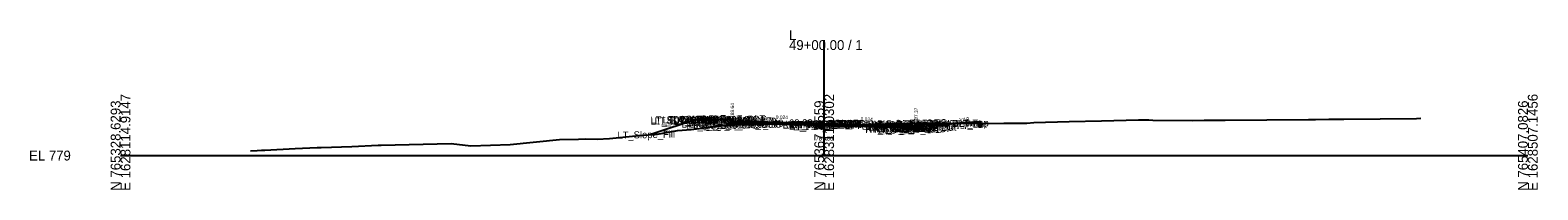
# Model space of a CAD drawing. Extents: x -26 to 4403, y -510 to 9556.
# Drawn here: x 2974.3 to 3402.8, y 8990.3 to 9035.5 of the extents above; entities that cross this region are included whole.
import ezdxf

# ---------------------------------------------------------------- set-up
doc = ezdxf.new("R2010")
doc.units = 0
for name, color, linetype in [('Default', 7, 'Continuous'), ('Exist CMT Pavement', 7, 'Continuous'), ('Exist Cross Section Cell', 7, 'Continuous'), ('Exist XS Center Line Elevation Label', 7, 'Continuous'), ('Exist XS Ground Line', 7, 'Continuous'), ('Prop CMT Conc Surface', 7, 'Continuous'), ('Prop CMT Concrete Structures', 7, 'Continuous'), ('Prop CMT Pvmt Course 1', 7, 'Continuous'), ('Prop CMT Pvmt Course 1 CG', 7, 'Continuous'), ('Prop CMT Pvmt Course 1 Wedge', 7, 'Continuous'), ('Prop CMT Pvmt Course 2', 7, 'Continuous'), ('Prop CMT Pvmt Course 2 Wedge', 7, 'Continuous'), ('Prop CMT Pvmt Course 3', 7, 'Continuous'), ('Prop CMT Pvmt Course 3 Wedge', 7, 'Continuous'), ('Prop CMT Pvmt Surface', 7, 'Continuous'), ('Prop CMT Pvmt Wedge Surface 1', 7, 'Continuous'), ('Prop CMT Pvmt Wedge Surface 2', 7, 'Continuous'), ('Prop CMT Pvmt Wedge Surface 3', 7, 'Continuous'), ('Prop CMT Slope Grass', 7, 'Continuous'), ('Prop CMT Subgrade Earthwork', 7, 'Continuous'), ('Prop XS Finish Grade CurbGutter', 7, 'Continuous'), ('Prop XS Hydro Elevations', 7, 'Continuous'), ('Prop XS SE Text', 7, 'Continuous'), ('Prop XS Side Slope Text', 7, 'Continuous'), ('Scratch_Level_0', 7, 'Continuous')]:
    doc.layers.add(name, color=color, linetype=linetype)

msp = doc.modelspace()

# ---------------------------------------------------------------- linework, layer by layer
at = {"layer": 'Exist CMT Pavement'}
for points in [[(3200, 9008.86), (3199.6, 9008.88), (3195.87, 9008.92), (3187.26, 9008.99), (3182.95, 9008.88), (3175.89, 9008.7)], [(3175.89, 9008.7), (3182.95, 9008.88), (3187.26, 9008.99), (3195.87, 9008.92), (3199.6, 9008.88), (3200, 9008.86)], [(3200, 9008.86), (3203.01, 9008.78), (3211.71, 9008.5), (3213.7, 9008.74), (3215.66, 9008.95), (3216.34, 9008.92), (3216.81, 9008.86), (3218.99, 9008.98), (3222.5, 9009.09)]]:
    msp.add_lwpolyline(points, dxfattribs=at)
at = {"layer": 'Exist Cross Section Cell'}
for p, q in [((3200, 9000), (3200, 9032.72)), ((3000, 9000), (3200, 9000)), ((3200, 9000), (3400, 9000))]:
    msp.add_line(p, q, dxfattribs=at)
at = {"layer": 'Exist XS Ground Line'}
msp.add_lwpolyline([(3036.96, 9001.31), (3038.85, 9001.46), (3040.05, 9001.55), (3041.02, 9001.52), (3049.61, 9001.98), (3055.9, 9002.29), (3057, 9002.31), (3065.72, 9002.61), (3073.18, 9002.94), (3074.09, 9002.97), (3078.01, 9003.08), (3093.99, 9003.45), (3099.53, 9002.76), (3110.73, 9003.18), (3124.76, 9004.57), (3130.15, 9004.64), (3132.29, 9004.75), (3135.48, 9004.69), (3138.96, 9004.88), (3147.36, 9005.66), (3152.61, 9006.11), (3158.32, 9007.14), (3162.16, 9007.41), (3169.64, 9008.29), (3170.74, 9008.41), (3171.62, 9008.55), (3173.53, 9008.63), (3174.72, 9008.67), (3182.95, 9008.88), (3187.26, 9008.99), (3195.87, 9008.92), (3199.6, 9008.88), (3200, 9008.86), (3203.01, 9008.78), (3211.71, 9008.5), (3213.7, 9008.74), (3215.66, 9008.95), (3216.34, 9008.92), (3216.81, 9008.86), (3218.99, 9008.98), (3222.5, 9009.09), (3224.53, 9009.08), (3251.06, 9009.16), (3257.57, 9009.23), (3259.61, 9009.35), (3269.6, 9009.62), (3278.85, 9009.87), (3289.32, 9010.16), (3292.25, 9010.15), (3293.42, 9010.08), (3304.62, 9009.95), (3308.03, 9010.03), (3313.98, 9010.05), (3337.68, 9010.18), (3339.64, 9010.19), (3343.43, 9010.29), (3347.74, 9010.27), (3368.33, 9010.55), (3369.57, 9010.56)], dxfattribs=at)
at = {"layer": 'Prop CMT Conc Surface'}
for points in [[(3169.38, 9010.23), (3164.38, 9010.33)], [(3173.89, 9009.64), (3173.88, 9010.14), (3173.38, 9010.14)], [(3175.89, 9009.67), (3173.89, 9009.64)], [(3224.11, 9008.5), (3226.11, 9008.37)], [(3226.11, 9008.37), (3226.12, 9008.87), (3226.61, 9008.87)], [(3230.62, 9008.96), (3235.62, 9009.06)]]:
    msp.add_lwpolyline(points, dxfattribs=at)
at = {"layer": 'Prop CMT Concrete Structures'}
for points in [[(3164.38, 9010), (3164.38, 9010.33)], [(3164.38, 9010.33), (3169.38, 9010.23)], [(3169.38, 9009.9), (3164.38, 9010)], [(3169.38, 9010.23), (3169.38, 9009.9)], [(3175.89, 9009.67), (3173.89, 9009.64), (3173.88, 9010.14), (3173.38, 9010.14)], [(3173.38, 9010.14), (3173.39, 9009.15), (3175.89, 9009.09)], [(3175.89, 9009.09), (3175.89, 9009.67)], [(3224.11, 9008.5), (3226.11, 9008.37), (3226.12, 9008.87), (3226.61, 9008.87)], [(3226.61, 9008.87), (3226.61, 9007.86), (3224.11, 9007.92)], [(3224.11, 9007.92), (3224.11, 9008.5)], [(3235.62, 9009.06), (3230.62, 9008.96)], [(3230.62, 9008.96), (3230.62, 9008.63)], [(3230.62, 9008.63), (3235.62, 9008.73)], [(3235.62, 9008.73), (3235.62, 9009.06)]]:
    msp.add_lwpolyline(points, dxfattribs=at)
at = {"layer": 'Prop CMT Pvmt Course 1'}
for points in [[(3200, 9009.09), (3175.89, 9009.67)], [(3175.89, 9009.67), (3175.89, 9009.42), (3175.89, 9009.42), (3175.89, 9009.55)], [(3175.89, 9009.55), (3200, 9008.96)], [(3200, 9009.09), (3224.11, 9008.5)], [(3200, 9008.84), (3200, 9009.09)], [(3200, 9008.84), (3200, 9009.09)], [(3222.5, 9008.41), (3200, 9008.96)], [(3200, 9008.96), (3200, 9008.84)], [(3200, 9008.96), (3200, 9008.84)], [(3200, 9008.84), (3200, 9008.84)], [(3200, 9008.84), (3200, 9008.84)], [(3222.5, 9008.29), (3222.5, 9008.41)], [(3224.11, 9008.25), (3222.5, 9008.29)], [(3224.11, 9008.5), (3224.11, 9008.25)]]:
    msp.add_lwpolyline(points, dxfattribs=at)
at = {"layer": 'Prop CMT Pvmt Course 1 CG'}
for points in [[(3175.89, 9009.09), (3172.89, 9009.16), (3172.56, 9008.84)], [(3172.56, 9008.84), (3175.89, 9008.75)], [(3175.89, 9008.75), (3175.89, 9009.09)], [(3224.11, 9007.92), (3227.11, 9007.84), (3227.46, 9007.5)], [(3224.11, 9007.58), (3224.11, 9007.92)], [(3227.46, 9007.5), (3224.11, 9007.58)]]:
    msp.add_lwpolyline(points, dxfattribs=at)
at = {"layer": 'Prop CMT Pvmt Course 1 Wedge'}
for points in [[(3175.89, 9009.55), (3182.95, 9009.38), (3187.26, 9009.27), (3195.87, 9009.06), (3199.6, 9008.97), (3200, 9008.96)], [(3175.89, 9009.42), (3175.89, 9009.55)], [(3200, 9008.86), (3199.6, 9008.88), (3197.19, 9008.9), (3195.87, 9008.94), (3187.26, 9009.15), (3182.95, 9009.25), (3175.89, 9009.42)], [(3200, 9008.96), (3200, 9008.86)], [(3200, 9008.96), (3203.01, 9008.89), (3211.71, 9008.68), (3212.94, 9008.65)], [(3200, 9008.86), (3200, 9008.96)], [(3212.94, 9008.65), (3212.08, 9008.54), (3211.71, 9008.55), (3204.78, 9008.72), (3203.01, 9008.78), (3200, 9008.86)]]:
    msp.add_lwpolyline(points, dxfattribs=at)
at = {"layer": 'Prop CMT Pvmt Course 2'}
for points in [[(3175.89, 9009.09), (3175.89, 9009.09), (3175.89, 9009.42), (3175.89, 9009.42)], [(3175.89, 9009.42), (3175.89, 9009.09)], [(3222.5, 9007.96), (3222.5, 9008.29)], [(3222.5, 9008.29), (3224.11, 9008.25)], [(3224.11, 9007.92), (3222.5, 9007.96)], [(3224.11, 9008.25), (3224.11, 9007.92)]]:
    msp.add_lwpolyline(points, dxfattribs=at)
at = {"layer": 'Prop CMT Pvmt Course 2 Wedge'}
for points in [[(3175.89, 9009.42), (3182.95, 9009.25), (3187.26, 9009.15), (3195.87, 9008.94), (3197.19, 9008.9)], [(3175.89, 9009.09), (3175.89, 9009.42)], [(3197.19, 9008.9), (3195.87, 9008.92), (3187.26, 9008.99), (3183.74, 9008.9), (3182.95, 9008.92), (3175.89, 9009.09)], [(3212.08, 9008.54), (3211.71, 9008.5), (3204.78, 9008.72)], [(3204.78, 9008.72), (3211.71, 9008.55)], [(3211.71, 9008.55), (3212.08, 9008.54)]]:
    msp.add_lwpolyline(points, dxfattribs=at)
at = {"layer": 'Prop CMT Pvmt Course 3'}
for points in [[(3175.89, 9009.09), (3175.89, 9009.09), (3175.89, 9008.75), (3175.89, 9008.75)], [(3175.89, 9008.75), (3175.89, 9009.09)], [(3222.5, 9007.96), (3224.11, 9007.92)], [(3222.5, 9007.62), (3222.5, 9007.96)], [(3224.11, 9007.92), (3224.11, 9007.58)], [(3224.11, 9007.58), (3222.5, 9007.62)]]:
    msp.add_lwpolyline(points, dxfattribs=at)
at = {"layer": 'Prop CMT Pvmt Course 3 Wedge'}
for points in [[(3175.89, 9009.09), (3182.95, 9008.92), (3183.74, 9008.9)], [(3175.89, 9008.7), (3175.89, 9009.09)], [(3183.74, 9008.9), (3182.95, 9008.88), (3175.89, 9008.7)]]:
    msp.add_lwpolyline(points, dxfattribs=at)
at = {"layer": 'Prop CMT Pvmt Surface'}
for points in [[(3200, 9009.09), (3175.89, 9009.67)], [(3200, 9009.09), (3224.11, 9008.5)]]:
    msp.add_lwpolyline(points, dxfattribs=at)
at = {"layer": 'Prop CMT Pvmt Wedge Surface 1'}
for points in [[(3175.89, 9009.42), (3175.89, 9009.67)], [(3200, 9008.96), (3175.89, 9009.55)], [(3175.89, 9009.55), (3175.89, 9009.42), (3175.89, 9009.42)], [(3200, 9008.96), (3222.5, 9008.41)], [(3222.5, 9008.41), (3222.5, 9008.29)], [(3222.5, 9008.29), (3224.11, 9008.25)], [(3224.11, 9008.25), (3224.11, 9008.5)]]:
    msp.add_lwpolyline(points, dxfattribs=at)
at = {"layer": 'Prop CMT Pvmt Wedge Surface 2'}
for points in [[(3175.89, 9009.42), (3175.89, 9009.67)], [(3200, 9008.84), (3175.89, 9009.42)], [(3200, 9008.84), (3224.11, 9008.25)], [(3224.11, 9008.25), (3224.11, 9008.5)]]:
    msp.add_lwpolyline(points, dxfattribs=at)
at = {"layer": 'Prop CMT Pvmt Wedge Surface 3'}
for points in [[(3175.89, 9009.09), (3175.89, 9009.67)], [(3200, 9008.5), (3175.89, 9009.09)], [(3200, 9008.5), (3224.11, 9007.92)], [(3224.11, 9007.92), (3224.11, 9008.5)]]:
    msp.add_lwpolyline(points, dxfattribs=at)
at = {"layer": 'Prop CMT Slope Grass'}
for p, q in [((3226.61, 9008.87), (3236.12, 9009.06)), ((3236.12, 9009.06), (3243.95, 9009.64))]:
    msp.add_line(p, q, dxfattribs=at)
for points in [[(3173.38, 9010.14), (3163.88, 9010.33), (3150.72, 9005.94)], [(3243.95, 9009.64), (3243.95, 9008.14), (3244.62, 9008.14), (3244.62, 9009.14)]]:
    msp.add_lwpolyline(points, dxfattribs=at)
at = {"layer": 'Prop CMT Subgrade Earthwork'}
for points in [[(3175.89, 9008.75), (3172.56, 9008.84), (3171.21, 9010.18)], [(3175.89, 9008.75), (3175.89, 9008.75)], [(3175.89, 9008.75), (3175.9, 9008.7)], [(3222.5, 9007.62), (3222.49, 9009.09)], [(3224.11, 9007.58), (3227.46, 9007.5), (3228.87, 9008.91)], [(3222.5, 9007.62), (3224.11, 9007.58)]]:
    msp.add_lwpolyline(points, dxfattribs=at)
at = {"layer": 'Prop XS Finish Grade CurbGutter'}
for p, q in [((3243.95, 9009.64), (3244.15, 9009.64)), ((3243.95, 9009.64), (3244.62, 9009.64)), ((3243.95, 9009.64), (3243.95, 9008.64)), ((3243.95, 9008.64), (3243.95, 9008.14)), ((3243.95, 9008.64), (3244.62, 9008.64)), ((3243.95, 9008.14), (3244.62, 9008.14)), ((3244.62, 9009.22), (3244.27, 9009.59)), ((3244.62, 9009.22), (3244.62, 9008.64)), ((3244.62, 9009.14), (3244.62, 9009.14)), ((3244.62, 9008.64), (3244.62, 9008.14))]:
    msp.add_line(p, q, dxfattribs=at)
msp.add_arc((3244.15, 9009.47), 0.166, 43.9997, 90, dxfattribs=at)

# ---------------------------------------------------------------- texts
at = {"layer": 'Default'}
msp.add_text('-', height=0.0001, dxfattribs=at).set_placement((3000, 9000))
at = {"layer": 'Exist Cross Section Cell'}
for s, p in [('L', (3190, 9032.72)), ('49+00.00 / 1', (3190, 9029.92)), ('EL 779', (2974, 8998.6))]:
    msp.add_text(s, height=2.8, dxfattribs=at).set_placement(p)
for s, p in [('E 1628114.9147', (3002.8, 8990)), ('E 1628311.0302', (3202.8, 8990)), ('E 1628507.1456', (3402.8, 8990)), ('N 765328.6293', (3000, 8990)), ('N 765367.8559', (3200, 8990)), ('N 765407.0826', (3400, 8990))]:
    msp.add_text(s, height=2.8, rotation=90, dxfattribs=at).set_placement(p)
at = {"layer": 'Exist XS Center Line Elevation Label'}
msp.add_text('787.86', height=1.2, dxfattribs=at).set_placement((3197.52, 9004.26))
at = {"layer": 'Prop XS Hydro Elevations'}
for s, p in [('788.64', (3174.39, 9010.64)), ('787.37', (3226.61, 9009.37))]:
    msp.add_text(s, height=1, rotation=90, dxfattribs=at).set_placement(p)
at = {"layer": 'Prop XS SE Text'}
for rotation, p in [(358.6079, (3186.22, 9010.42)), (358.6055, (3210.34, 9009.83))]:
    msp.add_text('0.024', height=1, rotation=rotation, dxfattribs=at).set_placement(p)
at = {"layer": 'Prop XS Side Slope Text'}
for s, rotation, p in [('3:1', 18.4342, (3156.31, 9008.6)), ('VAR.', 4.2026, (3238.49, 9009.63))]:
    msp.add_text(s, height=1, rotation=rotation, dxfattribs=at).set_placement(p)
at = {"layer": 'Scratch_Level_0'}
for s, p in [('LT_SDWK_Out_Top', (3150.64, 9009.06)), ('LT_SDWK_Out_Bot', (3150.67, 9008.72)), ('LT_Sub_Trench_Out_DLT', (3151.8, 9008.8)), ('LT_CSLP_Pnt', (3154.07, 9009.13)), ('LT_SDWK_In_Top', (3157.26, 9008.99)), ('LT_SDWK_In_Bot', (3157.29, 9008.66)), ('49+00.00', (3158.66, 9009.17)), ('LT_CG1_Shelf_Out', (3159.46, 9007.89)), ('LT_PV_Sub_Tie_Out', (3160.87, 9007.4)), ('LT_CG_Top_Face', (3161.17, 9008.89)), ('LT_CG_Top_BOC', (3161.69, 9008.91)), ('LT_CG_Bot_BOC', (3161.72, 9007.92)), ('LT_CG_Top_Gut', (3162.14, 9008.41)), ('LT_Sub_OEOP', (3162.69, 9007.64)), ('LT_PV_OEEOP_EG', (3163.45, 9007.45)), ('49+00.00', (3163.85, 9009.06)), ('LT_Sub_OEEOP', (3165.12, 9007.54)), ('LT_PV2_OEEOP', (3165.21, 9008.21)), ('LT_PV3_OEEOP', (3165.21, 9007.88)), ('LT_PV1_OEEOP', (3165.78, 9008.34)), ('LT_CG_Bot_IE', (3165.82, 9007.89)), ('LT_Sub_OEOT', (3165.99, 9007.56)), ('LT_PV2_OEOT', (3166.08, 9008.23)), ('LT_PV3_OEOT', (3166.08, 9007.89)), ('LT_PV1_OEOT', (3166.65, 9008.49)), ('49+00.00', (3167.07, 9008.55)), ('49+00.00', (3185.5, 9008.14)), ('RT_PV_IEEOP_EG', (3188.16, 9007.63)), ('LT_PV_IEEOP_EG', (3188.21, 9007.63)), ('RT_PV2_IEEOP', (3189.93, 9007.63)), ('RT_PV3_IEEOP', (3189.93, 9007.3)), ('LT_PV2_IEEOP', (3189.97, 9007.64)), ('LT_PV3_IEEOP', (3189.97, 9007.3)), ('RT_PV1_IEEOP', (3190.49, 9007.77)), ('LT_PV1_IEEOP', (3190.54, 9007.77)), ('PV2_PGL', (3193.93, 9007.71)), ('PV1_PGL', (3194.49, 9007.98)), ('RT_PV_Sub_Tie_Out', (3207.41, 9007.78)), ('RT_Sub_Trench_Out_DLT', (3209.41, 9007.53)), ('RT_PV_OEEOP_EG', (3210.02, 9007.84)), ('RT_Sub_OEEOP', (3211.69, 9006.4)), ('RT_PV2_OEEOP', (3211.78, 9007.07)), ('RT_PV3_OEEOP', (3211.78, 9006.74)), ('RT_PV1_OEEOP', (3212.35, 9007.21)), ('RT_CG_Top_Face', (3213.35, 9007.61)), ('RT_CG1_Shelf_Out', (3213.64, 9006.57)), ('RT_CG_Bot_IE', (3214, 9006.71)), ('RT_Sub_OEOT', (3214.17, 9006.38)), ('RT_PV2_OEOT', (3214.26, 9007.05)), ('RT_PV3_OEOT', (3214.26, 9006.72)), ('RT_CG_Top_Gut', (3214.33, 9007.13)), ('RT_PV1_OEOT', (3214.83, 9007.31)), ('RT_CG_Top_BOC', (3214.87, 9007.63)), ('RT_CG_Bot_BOC', (3214.9, 9006.62)), ('49+00.00', (3216.5, 9007.65)), ('RT_Sub_OEOP', (3217.54, 9006.3)), ('RT_SDWK_In_Top', (3218.45, 9007.72)), ('RT_SDWK_In_Bot', (3218.48, 9007.38)), ('49+00.00', (3218.63, 9007.28)), ('49+00.00', (3220.23, 9007.74)), ('RT_SDWK_Out_Top', (3221.83, 9007.78)), ('RT_SDWK_Out_Bot', (3221.86, 9007.45)), ('RT_Slope_Cut', (3225.89, 9007.9)), ('RT_CSLP_Pnt', (3226.27, 9007.86)), ('LT_Slope_Fill', (3141.26, 9004.76))]:
    msp.add_text(s, height=2, rotation=1.1458, dxfattribs=at).set_placement(p)

doc.saveas('drawing.dxf')
